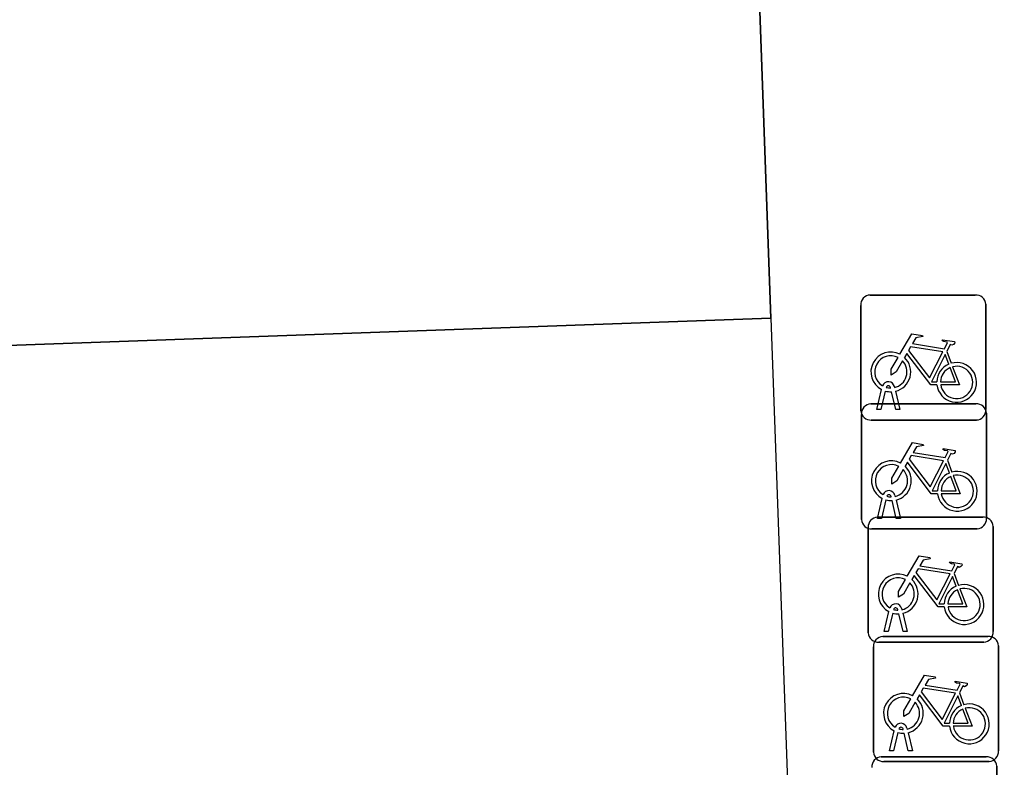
# Model space of a CAD drawing. Extents: x 161084 to 161928, y 385355 to 386522.
# Drawn here: x 161327.39 to 161335.22, y 386409.31 to 386415.29 of the extents above; entities that cross this region are included whole.
import ezdxf

# ---------------------------------------------------------------- set-up
doc = ezdxf.new("R2010")
doc.units = 0
for name, color, linetype in [('IMGEO_Fietsenrek', 7, 'Continuous'), ('IMGEO_Pand', 7, 'Continuous'), ('IMGEO_Pand_overbouw', 7, 'Continuous'), ('IMGEO_Rijbaan_lokaal_open', 7, 'Continuous')]:
    doc.layers.add(name, color=color, linetype=linetype)

msp = doc.modelspace()

# ---------------------------------------------------------------- linework, layer by layer
at = {"layer": 'IMGEO_Fietsenrek'}
for p, q in [((161334.1899, 386413.0845), (161335.0308, 386413.0845)), ((161335.0308, 386413.0845), (161334.1899, 386413.0845)), ((161334.1155, 386412.1599), (161334.1155, 386413.0008)), ((161334.1155, 386413.0008), (161334.1155, 386412.1599)), ((161335.1145, 386413.0101), (161335.1145, 386412.1692)), ((161335.1145, 386412.1692), (161335.1145, 386413.0101)), ((161334.8022, 386412.6342), (161334.8385, 386412.539)), ((161334.2425, 386412.1693), (161334.2808, 386412.3293)), ((161334.3112, 386412.3171), (161334.2759, 386412.1693)), ((161334.3529, 386412.3409), (161334.3519, 386412.3452)), ((161334.394, 386412.1693), (161334.3601, 386412.311)), ((161334.3836, 386412.3524), (161334.3854, 386412.3445)), ((161334.3924, 386412.3153), (161334.4274, 386412.1693)), ((161334.1949, 386412.2145), (161335.0358, 386412.2145)), ((161335.0358, 386412.2145), (161334.1949, 386412.2145)), ((161334.2759, 386412.1693), (161334.2425, 386412.1693)), ((161334.4274, 386412.1693), (161334.394, 386412.1693)), ((161335.1195, 386412.1401), (161335.1195, 386411.2992)), ((161335.1195, 386411.2992), (161335.1195, 386412.1401)), ((161334.1205, 386411.2899), (161334.1205, 386412.1308)), ((161334.1205, 386412.1308), (161334.1205, 386411.2899)), ((161335.0401, 386412.0855), (161334.1992, 386412.0855)), ((161334.1992, 386412.0855), (161335.0401, 386412.0855)), ((161334.8072, 386411.7642), (161334.8435, 386411.669)), ((161334.2475, 386411.2993), (161334.2858, 386411.4593)), ((161334.3162, 386411.4471), (161334.2809, 386411.2993)), ((161334.3579, 386411.4709), (161334.3569, 386411.4752)), ((161334.399, 386411.2993), (161334.3651, 386411.441)), ((161334.3886, 386411.4824), (161334.3904, 386411.4745)), ((161334.3974, 386411.4453), (161334.4324, 386411.2993)), ((161334.2809, 386411.2993), (161334.2475, 386411.2993)), ((161334.2489, 386411.3095), (161335.0898, 386411.3095)), ((161335.0898, 386411.3095), (161334.2489, 386411.3095)), ((161334.4324, 386411.2993), (161334.399, 386411.2993)), ((161334.1745, 386410.3849), (161334.1745, 386411.2258)), ((161334.1745, 386411.2258), (161334.1745, 386410.3849)), ((161335.0451, 386411.2155), (161334.2042, 386411.2155)), ((161334.2042, 386411.2155), (161335.0451, 386411.2155)), ((161335.1735, 386411.2351), (161335.1735, 386410.3942)), ((161335.1735, 386410.3942), (161335.1735, 386411.2351)), ((161334.8612, 386410.8592), (161334.8975, 386410.764)), ((161334.4426, 386410.5774), (161334.4444, 386410.5695)), ((161334.3015, 386410.3943), (161334.3398, 386410.5543)), ((161334.3702, 386410.5421), (161334.3349, 386410.3943)), ((161334.4119, 386410.5659), (161334.4109, 386410.5702)), ((161334.453, 386410.3943), (161334.4191, 386410.536)), ((161334.4514, 386410.5403), (161334.4864, 386410.3943)), ((161334.2909, 386410.3555), (161335.1318, 386410.3555)), ((161335.1318, 386410.3555), (161334.2909, 386410.3555)), ((161334.3349, 386410.3943), (161334.3015, 386410.3943)), ((161334.4864, 386410.3943), (161334.453, 386410.3943)), ((161334.2165, 386409.4309), (161334.2165, 386410.2718)), ((161334.2165, 386410.2718), (161334.2165, 386409.4309)), ((161335.0991, 386410.3105), (161334.2582, 386410.3105)), ((161334.2582, 386410.3105), (161335.0991, 386410.3105)), ((161335.2155, 386410.2811), (161335.2155, 386409.4402)), ((161335.2155, 386409.4402), (161335.2155, 386410.2811)), ((161334.9032, 386409.9052), (161334.9395, 386409.81)), ((161334.3435, 386409.4403), (161334.3818, 386409.6003)), ((161334.4122, 386409.5881), (161334.3769, 386409.4403)), ((161334.4539, 386409.6119), (161334.4529, 386409.6162)), ((161334.495, 386409.4403), (161334.4611, 386409.582)), ((161334.4846, 386409.6234), (161334.4864, 386409.6155)), ((161334.4934, 386409.5863), (161334.5284, 386409.4403)), ((161334.3769, 386409.4403), (161334.3435, 386409.4403)), ((161334.5284, 386409.4403), (161334.495, 386409.4403)), ((161334.2779, 386409.3925), (161335.1188, 386409.3925)), ((161335.1188, 386409.3925), (161334.2779, 386409.3925)), ((161335.1411, 386409.3565), (161334.3002, 386409.3565)), ((161334.3002, 386409.3565), (161335.1411, 386409.3565)), ((161335.2025, 386409.3181), (161335.2025, 386408.4772)), ((161335.2025, 386408.4772), (161335.2025, 386409.3181))]:
    msp.add_line(p, q, dxfattribs=at)
for points in [[(161334.4281, 386412.6112), (161334.5228, 386412.7747), (161334.609, 386412.7609), (161334.6107, 386412.7522), (161334.5546, 386412.7413), (161334.5284, 386412.696), (161334.7836, 386412.6552)], [(161334.7836, 386412.6552), (161334.8086, 386412.704), (161334.8035, 386412.708), (161334.7803, 386412.7117), (161334.7676, 386412.7192), (161334.7666, 386412.7223), (161334.7688, 386412.7269), (161334.8636, 386412.7118), (161334.8659, 386412.7015), (161334.8565, 386412.6891), (161334.8441, 386412.6827), (161334.8296, 386412.6889), (161334.8022, 386412.6342)], [(161334.7238, 386412.3665), (161334.6741, 386412.3666), (161334.4834, 386412.6183), (161334.4644, 386412.5855)], [(161334.7707, 386412.63), (161334.5139, 386412.671), (161334.4972, 386412.6422), (161334.6642, 386412.4219), (161334.7707, 386412.63)], [(161334.4488, 386412.5587), (161334.3972, 386412.4695), (161334.3573, 386412.4435), (161334.3585, 386412.491), (161334.413, 386412.5852)], [(161334.8187, 386412.532), (161334.7894, 386412.6088), (161334.68, 386412.3907), (161334.7227, 386412.3906)], [(161334.7527, 386412.3905), (161334.8726, 386412.3903), (161334.8294, 386412.5039)], [(161334.8492, 386412.5108), (161334.9042, 386412.3662), (161334.7541, 386412.3665)], [(161334.4331, 386411.7412), (161334.5278, 386411.9047), (161334.614, 386411.8909), (161334.6157, 386411.8822), (161334.5596, 386411.8713), (161334.5334, 386411.826), (161334.7886, 386411.7852)], [(161334.7886, 386411.7852), (161334.8136, 386411.834), (161334.8085, 386411.838), (161334.7853, 386411.8417), (161334.7726, 386411.8492), (161334.7716, 386411.8523), (161334.7738, 386411.8569), (161334.8686, 386411.8418), (161334.8709, 386411.8315), (161334.8615, 386411.8191), (161334.8491, 386411.8127), (161334.8346, 386411.8189), (161334.8072, 386411.7642)], [(161334.7288, 386411.4965), (161334.6791, 386411.4966), (161334.4884, 386411.7483), (161334.4694, 386411.7155)], [(161334.7757, 386411.76), (161334.5189, 386411.801), (161334.5022, 386411.7722), (161334.6692, 386411.5519), (161334.7757, 386411.76)], [(161334.4538, 386411.6887), (161334.4022, 386411.5995), (161334.3623, 386411.5735), (161334.3635, 386411.621), (161334.418, 386411.7152)], [(161334.8237, 386411.662), (161334.7944, 386411.7388), (161334.685, 386411.5207), (161334.7277, 386411.5206)], [(161334.7577, 386411.5205), (161334.8776, 386411.5203), (161334.8344, 386411.6339)], [(161334.8542, 386411.6408), (161334.9092, 386411.4962), (161334.7591, 386411.4965)], [(161334.4871, 386410.8362), (161334.5818, 386410.9997), (161334.668, 386410.9859), (161334.6697, 386410.9772), (161334.6136, 386410.9663), (161334.5874, 386410.921), (161334.8426, 386410.8802)], [(161334.8297, 386410.855), (161334.5729, 386410.896), (161334.5562, 386410.8672), (161334.7232, 386410.6469), (161334.8297, 386410.855)], [(161334.8426, 386410.8802), (161334.8676, 386410.929), (161334.8625, 386410.933), (161334.8393, 386410.9367), (161334.8266, 386410.9442), (161334.8256, 386410.9473), (161334.8278, 386410.9519), (161334.9226, 386410.9368), (161334.9249, 386410.9265), (161334.9155, 386410.9141), (161334.9031, 386410.9077), (161334.8886, 386410.9139), (161334.8612, 386410.8592)], [(161334.5078, 386410.7837), (161334.4562, 386410.6945), (161334.4163, 386410.6685), (161334.4175, 386410.716), (161334.472, 386410.8102)], [(161334.7828, 386410.5915), (161334.7331, 386410.5916), (161334.5424, 386410.8433), (161334.5234, 386410.8105)], [(161334.8777, 386410.757), (161334.8484, 386410.8338), (161334.739, 386410.6157), (161334.7817, 386410.6156)], [(161334.9082, 386410.7358), (161334.9632, 386410.5912), (161334.8131, 386410.5915)], [(161334.8117, 386410.6155), (161334.9316, 386410.6153), (161334.8884, 386410.7289)], [(161334.5291, 386409.8822), (161334.6238, 386410.0457), (161334.71, 386410.0319), (161334.7117, 386410.0232), (161334.6556, 386410.0123), (161334.6294, 386409.967), (161334.8846, 386409.9262)], [(161334.8846, 386409.9262), (161334.9096, 386409.975), (161334.9045, 386409.979), (161334.8813, 386409.9827), (161334.8686, 386409.9902), (161334.8676, 386409.9933), (161334.8698, 386409.9979), (161334.9646, 386409.9828), (161334.9669, 386409.9725), (161334.9575, 386409.9601), (161334.9451, 386409.9537), (161334.9306, 386409.9599), (161334.9032, 386409.9052)], [(161334.8248, 386409.6375), (161334.7751, 386409.6376), (161334.5844, 386409.8893), (161334.5654, 386409.8565)], [(161334.8717, 386409.901), (161334.6149, 386409.942), (161334.5982, 386409.9132), (161334.7652, 386409.6929), (161334.8717, 386409.901)], [(161334.9197, 386409.803), (161334.8904, 386409.8798), (161334.781, 386409.6617), (161334.8237, 386409.6616)], [(161334.5498, 386409.8297), (161334.4982, 386409.7405), (161334.4583, 386409.7145), (161334.4595, 386409.762), (161334.514, 386409.8562)], [(161334.8537, 386409.6615), (161334.9736, 386409.6613), (161334.9304, 386409.7749)], [(161334.9502, 386409.7818), (161335.0052, 386409.6372), (161334.8551, 386409.6375)]]:
    msp.add_lwpolyline(points, dxfattribs=at)
for centre, radius, start, end in [((161334.1932, 386413.0066), 0.0779, 92.4484, 184.28452), ((161334.1932, 386413.0066), 0.0779, 92.4484, 184.28452), ((161335.0366, 386413.0068), 0.0779, 2.4484, 94.28452), ((161335.0366, 386413.0068), 0.0779, 2.4484, 94.28452), ((161334.3551, 386412.4699), 0.159, 62.67661, 242.13685), ((161334.3551, 386412.4699), 0.129, 63.31916, 238.90302), ((161334.3551, 386412.4699), 0.129, 283.60429, 43.43025), ((161334.3551, 386412.4699), 0.159, 283.5766, 46.60424), ((161334.8817, 386412.3859), 0.159, 113.3408, 178.32165), ((161334.8817, 386412.3859), 0.159, 187.0065, 105.77075), ((161334.8817, 386412.3859), 0.129, 113.92302, 177.95563), ((161334.8817, 386412.3859), 0.129, 188.67146, 104.58832), ((161334.3349, 386412.3413), 0.0499, 12.8025, 158.69338), ((161334.3551, 386412.4699), 0.159, 253.99666, 271.78671), ((161334.3349, 386412.3413), 0.0174, 12.8025, 163.45023), ((161334.3551, 386412.4699), 0.129, 253.41502, 269.02044), ((161334.1934, 386412.1632), 0.0779, 182.4484, 274.28452), ((161334.1934, 386412.1632), 0.0779, 182.4484, 274.28452), ((161334.1982, 386412.1366), 0.0779, 92.4484, 184.28452), ((161334.1982, 386412.1366), 0.0779, 92.4484, 184.28452), ((161335.0416, 386412.1368), 0.0779, 2.4484, 94.28452), ((161335.0416, 386412.1368), 0.0779, 2.4484, 94.28452), ((161335.0368, 386412.1634), 0.0779, 272.4484, 4.28452), ((161335.0368, 386412.1634), 0.0779, 272.4484, 4.28452), ((161334.3601, 386411.5999), 0.159, 62.67661, 242.13685), ((161334.3601, 386411.5999), 0.129, 63.31916, 238.90302), ((161334.3601, 386411.5999), 0.129, 283.60429, 43.43025), ((161334.3601, 386411.5999), 0.159, 283.5766, 46.60424), ((161334.8867, 386411.5159), 0.159, 187.0065, 105.77075), ((161334.8867, 386411.5159), 0.159, 113.3408, 178.32165), ((161334.8867, 386411.5159), 0.129, 113.92302, 177.95563), ((161334.8867, 386411.5159), 0.129, 188.67146, 104.58832), ((161334.3399, 386411.4713), 0.0499, 12.8025, 158.69338), ((161334.3601, 386411.5999), 0.159, 253.99666, 271.78671), ((161334.3399, 386411.4713), 0.0174, 12.8025, 163.45023), ((161334.3601, 386411.5999), 0.129, 253.41502, 269.02044), ((161334.1984, 386411.2932), 0.0779, 182.4484, 274.28452), ((161334.1984, 386411.2932), 0.0779, 182.4484, 274.28452), ((161334.2522, 386411.2316), 0.0779, 92.4484, 184.28452), ((161334.2522, 386411.2316), 0.0779, 92.4484, 184.28452), ((161335.0418, 386411.2934), 0.0779, 272.4484, 4.28452), ((161335.0418, 386411.2934), 0.0779, 272.4484, 4.28452), ((161335.0956, 386411.2318), 0.0779, 2.4484, 94.28452), ((161335.0956, 386411.2318), 0.0779, 2.4484, 94.28452), ((161334.4141, 386410.6949), 0.159, 62.67661, 242.13685), ((161334.4141, 386410.6949), 0.129, 63.31916, 238.90302), ((161334.4141, 386410.6949), 0.159, 283.5766, 46.60424), ((161334.4141, 386410.6949), 0.129, 283.60429, 43.43025), ((161334.9407, 386410.6109), 0.159, 113.3408, 178.32165), ((161334.9407, 386410.6109), 0.159, 187.0065, 105.77075), ((161334.9407, 386410.6109), 0.129, 188.67146, 104.58832), ((161334.9407, 386410.6109), 0.129, 113.92302, 177.95563), ((161334.3939, 386410.5663), 0.0499, 12.8025, 158.69338), ((161334.3939, 386410.5663), 0.0174, 12.8025, 163.45023), ((161334.4141, 386410.6949), 0.159, 253.99666, 271.78671), ((161334.4141, 386410.6949), 0.129, 253.41502, 269.02044), ((161334.2524, 386410.3882), 0.0779, 182.4484, 274.28452), ((161334.2524, 386410.3882), 0.0779, 182.4484, 274.28452), ((161334.2942, 386410.2776), 0.0779, 92.4484, 184.28452), ((161334.2942, 386410.2776), 0.0779, 92.4484, 184.28452), ((161335.0958, 386410.3884), 0.0779, 272.4484, 4.28452), ((161335.0958, 386410.3884), 0.0779, 272.4484, 4.28452), ((161335.1376, 386410.2778), 0.0779, 2.4484, 94.28452), ((161335.1376, 386410.2778), 0.0779, 2.4484, 94.28452), ((161334.4561, 386409.7409), 0.159, 62.67661, 242.13685), ((161334.4561, 386409.7409), 0.129, 63.31916, 238.90302), ((161334.4561, 386409.7409), 0.129, 283.60429, 43.43025), ((161334.4561, 386409.7409), 0.159, 283.5766, 46.60424), ((161334.9827, 386409.6569), 0.159, 113.3408, 178.32165), ((161334.9827, 386409.6569), 0.159, 187.0065, 105.77075), ((161334.9827, 386409.6569), 0.129, 113.92302, 177.95563), ((161334.9827, 386409.6569), 0.129, 188.67146, 104.58832), ((161334.4359, 386409.6123), 0.0499, 12.8025, 158.69338), ((161334.4561, 386409.7409), 0.159, 253.99666, 271.78671), ((161334.4359, 386409.6123), 0.0174, 12.8025, 163.45023), ((161334.4561, 386409.7409), 0.129, 253.41502, 269.02044), ((161334.2944, 386409.4342), 0.0779, 182.4484, 274.28452), ((161334.2944, 386409.4342), 0.0779, 182.4484, 274.28452), ((161335.1378, 386409.4344), 0.0779, 272.4484, 4.28452), ((161335.1378, 386409.4344), 0.0779, 272.4484, 4.28452), ((161334.2812, 386409.3146), 0.0779, 92.4484, 184.28452), ((161334.2812, 386409.3146), 0.0779, 92.4484, 184.28452), ((161335.1246, 386409.3148), 0.0779, 2.4484, 94.28452), ((161335.1246, 386409.3148), 0.0779, 2.4484, 94.28452)]:
    msp.add_arc(centre, radius, start, end, dxfattribs=at)
at = {"layer": 'IMGEO_Pand'}
for points in [[(161333.396, 386412.899), (161319.47, 386412.4), (161319.306, 386415.535)], [(161333.396, 386412.899), (161333.696, 386404.523)]]:
    msp.add_lwpolyline(points, dxfattribs=at)
at = {"layer": 'IMGEO_Pand_overbouw'}
msp.add_lwpolyline([(161333.396, 386412.899), (161333.28, 386416.103), (161333.27, 386416.38), (161333.154, 386419.598), (161333.143, 386419.907), (161333.026, 386423.143), (161331.167, 386423.085), (161318.93, 386422.703), (161319.289, 386415.848), (161319.306, 386415.535), (161319.47, 386412.4)], close=True, dxfattribs=at)
at = {"layer": 'IMGEO_Rijbaan_lokaal_open'}
msp.add_lwpolyline([(161333.28, 386416.103), (161333.396, 386412.899)], dxfattribs=at)

doc.saveas('drawing.dxf')
